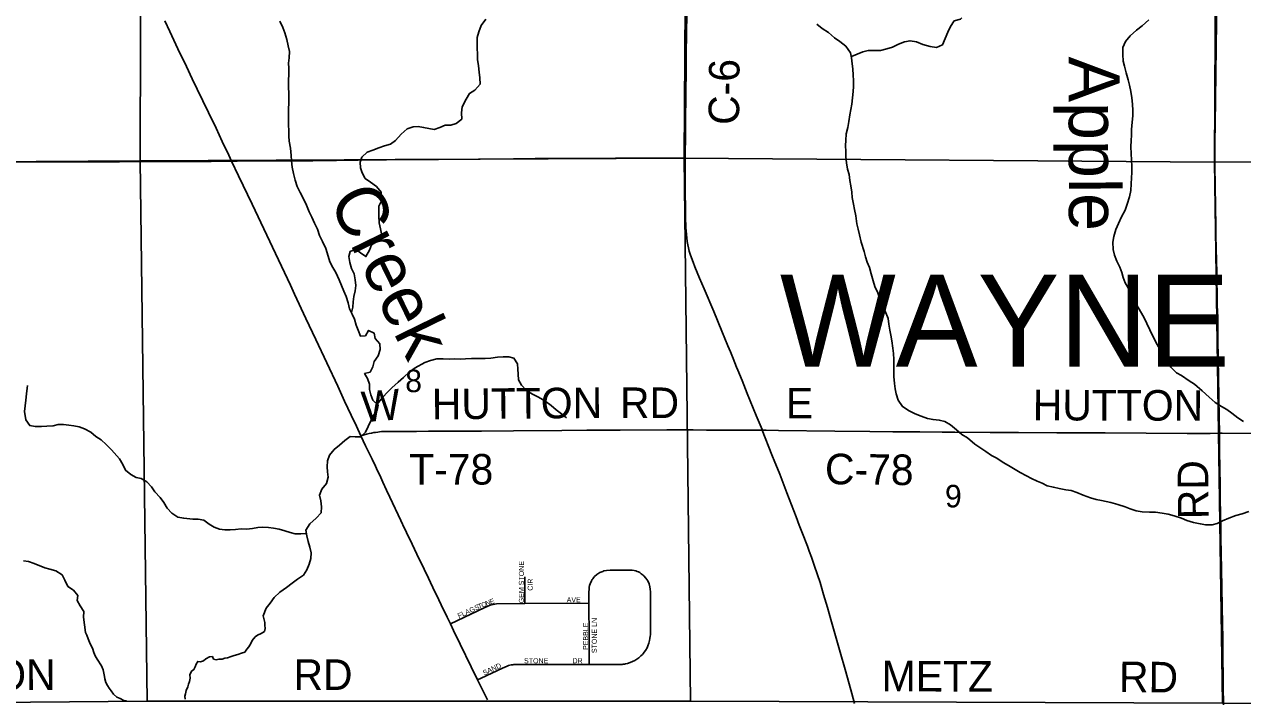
# Model space of a CAD drawing. Extents: x 1985906 to 2360102, y 891258 to 1222054.
# Drawn here: x 2113140 to 2125091, y 1046907 to 1053500 of the extents above; entities that cross this region are included whole.
import ezdxf

# ---------------------------------------------------------------- set-up
doc = ezdxf.new("R2010")
doc.units = 0
for name, color, linetype in [('GM_X_County_Road', 7, 'Continuous'), ('GM_X_County_Road_Text', 7, 'Continuous'), ('GM_X_Minor_River', 7, 'Continuous'), ('GM_X_Minor_River_Text', 7, 'Continuous'), ('GM_X_Section', 7, 'Continuous'), ('GM_X_Section_Text', 7, 'Continuous'), ('GM_X_State_Route', 7, 'Continuous'), ('GM_X_Township_Road', 7, 'Continuous'), ('GM_X_Township_Road_Text', 7, 'Continuous'), ('GM_X_Township_Subdivision', 7, 'Continuous'), ('GM_X_Township_Subdivision_Text', 7, 'Continuous'), ('GM_X_Township_Text', 7, 'Continuous')]:
    doc.layers.add(name, color=color, linetype=linetype)

msp = doc.modelspace()

# ---------------------------------------------------------------- linework, layer by layer
at = {"layer": 'GM_X_County_Road'}
for points in [[(2119623, 1052187), (2119624, 1052436), (2119626, 1052559), (2119629, 1052797), (2119631, 1053076), (2119633, 1053212), (2119638, 1053608), (2119643, 1054109), (2119646, 1054372), (2119649, 1054749), (2119651, 1054847)], [(2124826, 1051676), (2124825, 1051690), (2124822, 1051936), (2124819, 1052092), (2124818, 1052134), (2124818, 1052370), (2124820, 1052494), (2124820, 1052548), (2124823, 1052740), (2124828, 1053040), (2124830, 1053249), (2124833, 1053543), (2124836, 1053839), (2124839, 1054234), (2124841, 1054457), (2124844, 1054745), (2124846, 1054821)], [(2120378, 1049520), (2120376, 1049526), (2120338, 1049618), (2120320, 1049664), (2120232, 1049879), (2120180, 1050008), (2120138, 1050110), (2120127, 1050138), (2120092, 1050223), (2120067, 1050287), (2120041, 1050348), (2119983, 1050491), (2119903, 1050684), (2119810, 1050907), (2119764, 1051012), (2119717, 1051123), (2119700, 1051168), (2119684, 1051210), (2119672, 1051245), (2119663, 1051275), (2119654, 1051307), (2119648, 1051337), (2119642, 1051371), (2119638, 1051406), (2119634, 1051439), (2119631, 1051474), (2119629, 1051503), (2119628, 1051537), (2119627, 1051583), (2119626, 1051640), (2119622, 1051911), (2119623, 1052187)], [(2124863, 1049490), (2124861, 1049646), (2124854, 1050039), (2124851, 1050220), (2124847, 1050416), (2124846, 1050531), (2124841, 1050777), (2124839, 1051063), (2124832, 1051303), (2124829, 1051433), (2124827, 1051564), (2124826, 1051676)], [(2121284, 1046839), (2121258, 1046938), (2121197, 1047152), (2121137, 1047366), (2121052, 1047664), (2121018, 1047782), (2120980, 1047910), (2120945, 1048026), (2120919, 1048103), (2120888, 1048198), (2120860, 1048275), (2120839, 1048333), (2120821, 1048383), (2120774, 1048506), (2120742, 1048588), (2120711, 1048670), (2120620, 1048906), (2120550, 1049088), (2120528, 1049144), (2120503, 1049205), (2120474, 1049279), (2120378, 1049520)], [(2120378, 1049520), (2120416, 1049520), (2120538, 1049518), (2121089, 1049511), (2121433, 1049508), (2121660, 1049505), (2121924, 1049503), (2122142, 1049501), (2122269, 1049500), (2122613, 1049499), (2122744, 1049498), (2122891, 1049496), (2123267, 1049494), (2123743, 1049493), (2124547, 1049489), (2124682, 1049489), (2124772, 1049489), (2124863, 1049490)], [(2124904, 1046828), (2124904, 1046848), (2124901, 1046991), (2124899, 1047087), (2124897, 1047301), (2124895, 1047487), (2124893, 1047616), (2124890, 1047795), (2124883, 1048158), (2124877, 1048465), (2124877, 1048547), (2124877, 1048612), (2124875, 1048662), (2124871, 1048891), (2124871, 1048973), (2124865, 1049318), (2124863, 1049490)], [(2124863, 1049490), (2124890, 1049490), (2125252, 1049488), (2125678, 1049487), (2126118, 1049482), (2126400, 1049480), (2126712, 1049478), (2126991, 1049477), (2127336, 1049476), (2127779, 1049472), (2128008, 1049470), (2128221, 1049470), (2128369, 1049471), (2128779, 1049470), (2129066, 1049467)]]:
    msp.add_lwpolyline(points, dxfattribs=at)
at = {"layer": 'GM_X_Minor_River'}
for points in [[(2115732, 1053121), (2115738, 1053171), (2115740, 1053233), (2115729, 1053289), (2115715, 1053352), (2115695, 1053416), (2115675, 1053468), (2115647, 1053530)], [(2116348, 1050673), (2116362, 1050726), (2116365, 1050778), (2116371, 1050830), (2116385, 1050886), (2116391, 1050940), (2116385, 1050996), (2116375, 1051052), (2116349, 1051106), (2116333, 1051165), (2116322, 1051223), (2116336, 1051273), (2116388, 1051297), (2116438, 1051261), (2116491, 1051223), (2116525, 1051287), (2116546, 1051337), (2116602, 1051369), (2116646, 1051430), (2116634, 1051496), (2116622, 1051554), (2116616, 1051618), (2116616, 1051718), (2116644, 1051768), (2116639, 1051855), (2116593, 1051909), (2116535, 1051953), (2116483, 1051989), (2116455, 1052043), (2116437, 1052093), (2116435, 1052147), (2116450, 1052197), (2116504, 1052246), (2116558, 1052266), (2116618, 1052290), (2116672, 1052308), (2116731, 1052326), (2116782, 1052362), (2116836, 1052422), (2116894, 1052475), (2116954, 1052495), (2117004, 1052497), (2117057, 1052489), (2117107, 1052479), (2117161, 1052469), (2117215, 1052487), (2117267, 1052513), (2117325, 1052511), (2117377, 1052527), (2117431, 1052571), (2117429, 1052633), (2117436, 1052690), (2117474, 1052766), (2117508, 1052822), (2117560, 1052856), (2117610, 1052912), (2117608, 1052977), (2117602, 1053031), (2117594, 1053093), (2117586, 1053155), (2117584, 1053209), (2117581, 1053267), (2117581, 1053321), (2117583, 1053372), (2117597, 1053428), (2117621, 1053490), (2117667, 1053552)], [(2122336, 1049477), (2122284, 1049523), (2122224, 1049573), (2122168, 1049607), (2122114, 1049619), (2122054, 1049625), (2122000, 1049635), (2121936, 1049659), (2121877, 1049679), (2121819, 1049709), (2121753, 1049751), (2121711, 1049813), (2121691, 1049877), (2121681, 1049927), (2121677, 1049977), (2121670, 1050047), (2121668, 1050103), (2121670, 1050160), (2121670, 1050214), (2121666, 1050272), (2121658, 1050326), (2121648, 1050398), (2121640, 1050452), (2121629, 1050502), (2121619, 1050559), (2121613, 1050617), (2121585, 1050687), (2121557, 1050749), (2121531, 1050813), (2121513, 1050867), (2121484, 1050929), (2121468, 1050986), (2121448, 1051052), (2121430, 1051116), (2121406, 1051168), (2121390, 1051220), (2121378, 1051274), (2121349, 1051364), (2121331, 1051437), (2121319, 1051493), (2121307, 1051545), (2121295, 1051621), (2121283, 1051685), (2121274, 1051737), (2121262, 1051801), (2121256, 1051856), (2121246, 1051918), (2121238, 1051970), (2121230, 1052026), (2121216, 1052080), (2121206, 1052142), (2121199, 1052200), (2121197, 1052252), (2121195, 1052311), (2121197, 1052361), (2121203, 1052427), (2121217, 1052489), (2121227, 1052547), (2121239, 1052613), (2121248, 1052664), (2121256, 1052718), (2121264, 1052778), (2121270, 1052840), (2121272, 1052890), (2121272, 1052950), (2121270, 1053002), (2121266, 1053063), (2121262, 1053113), (2121255, 1053171), (2121245, 1053221), (2121199, 1053285), (2121141, 1053331), (2121087, 1053369), (2121027, 1053419), (2120965, 1053461), (2120914, 1053503)], [(2121253, 1053184), (2121311, 1053209), (2121365, 1053231), (2121417, 1053243), (2121538, 1053243), (2121602, 1053259), (2121656, 1053276), (2121716, 1053306), (2121774, 1053330), (2121828, 1053340), (2121892, 1053330), (2121954, 1053304), (2122024, 1053284), (2122088, 1053274), (2122146, 1053298), (2122174, 1053360), (2122200, 1053422), (2122226, 1053479), (2122262, 1053533), (2122322, 1053551), (2122336, 1053564)], [(2125099, 1049604), (2125043, 1049640), (2124985, 1049688), (2124935, 1049722), (2124884, 1049752), (2124822, 1049792), (2124764, 1049844), (2124694, 1049906), (2124618, 1049970), (2124566, 1050004), (2124491, 1050056), (2124441, 1050084), (2124387, 1050138), (2124343, 1050206), (2124315, 1050259), (2124283, 1050309), (2124251, 1050361), (2124214, 1050435), (2124180, 1050503), (2124152, 1050567), (2124122, 1050629), (2124090, 1050683), (2124054, 1050746), (2124021, 1050802), (2123995, 1050854), (2123967, 1050916), (2123937, 1050966), (2123919, 1051016), (2123905, 1051068), (2123887, 1051118), (2123858, 1051178), (2123834, 1051237), (2123820, 1051293), (2123818, 1051363), (2123826, 1051419), (2123848, 1051489), (2123872, 1051547), (2123904, 1051612), (2123937, 1051678), (2123957, 1051736), (2123981, 1051810), (2123993, 1051870), (2123997, 1051935), (2124001, 1051995), (2124003, 1052047), (2124003, 1052109), (2124000, 1052169), (2123994, 1052299), (2123996, 1052360), (2124000, 1052412), (2124002, 1052468), (2124008, 1052540), (2124014, 1052604), (2124013, 1052654), (2124009, 1052717), (2124003, 1052779), (2123995, 1052841), (2123981, 1052903), (2123967, 1052957), (2123949, 1053025), (2123932, 1053089), (2123920, 1053140), (2123914, 1053206), (2123914, 1053272), (2123942, 1053332), (2123988, 1053386), (2124050, 1053442), (2124106, 1053485), (2124172, 1053545)], [(2115482, 1047699), (2115511, 1047775), (2115551, 1047825), (2115589, 1047879), (2115647, 1047932), (2115711, 1047976), (2115767, 1048020), (2115821, 1048058), (2115877, 1048100), (2115911, 1048152), (2115934, 1048207), (2115950, 1048261), (2115952, 1048319), (2115940, 1048373), (2115924, 1048429), (2115910, 1048483), (2115902, 1048539), (2115940, 1048602), (2116002, 1048658), (2116053, 1048710), (2116055, 1048770), (2116047, 1048828), (2116035, 1048882), (2116059, 1048941), (2116105, 1048997), (2116121, 1049059), (2116115, 1049111), (2116109, 1049161), (2116114, 1049221), (2116132, 1049276), (2116178, 1049330), (2116232, 1049372), (2116284, 1049420), (2116336, 1049458), (2116386, 1049454), (2116436, 1049456), (2116488, 1049501), (2116512, 1049557), (2116534, 1049607), (2116564, 1049663), (2116602, 1049715), (2116612, 1049765), (2116560, 1049815), (2116538, 1049868), (2116527, 1049920), (2116525, 1049970), (2116505, 1050026), (2116477, 1050076), (2116531, 1050090), (2116557, 1050140), (2116571, 1050194), (2116611, 1050249), (2116631, 1050313), (2116627, 1050367), (2116580, 1050419), (2116570, 1050473), (2116516, 1050499), (2116486, 1050447), (2116436, 1050443), (2116416, 1050501), (2116396, 1050551), (2116380, 1050609), (2116356, 1050659), (2116328, 1050711), (2116317, 1050768), (2116297, 1050830), (2116275, 1050884), (2116227, 1050996), (2116195, 1051066), (2116166, 1051116), (2116138, 1051170), (2116120, 1051227), (2116096, 1051301), (2116064, 1051369), (2116036, 1051431), (2116014, 1051493), (2115987, 1051549), (2115959, 1051609), (2115935, 1051661), (2115907, 1051726), (2115875, 1051796), (2115845, 1051852), (2115816, 1051910), (2115796, 1051972), (2115780, 1052036), (2115768, 1052100), (2115760, 1052161), (2115756, 1052213), (2115750, 1052285), (2115739, 1052353), (2115735, 1052405), (2115733, 1052455), (2115731, 1052515), (2115731, 1052642), (2115733, 1052758), (2115734, 1052826), (2115732, 1052882), (2115732, 1052950), (2115734, 1053011), (2115736, 1053069), (2115732, 1053121)], [(2116602, 1049774), (2116644, 1049828), (2116692, 1049882), (2116746, 1049934), (2116806, 1049990), (2116859, 1050038), (2116919, 1050092), (2116973, 1050133), (2117067, 1050183), (2117123, 1050205), (2117187, 1050219), (2117248, 1050221), (2117306, 1050217), (2117362, 1050219), (2117414, 1050217), (2117468, 1050219), (2117526, 1050223), (2117660, 1050224), (2117716, 1050228), (2117780, 1050236), (2117838, 1050240), (2117892, 1050238), (2117942, 1050228), (2117976, 1050170), (2117980, 1050120), (2117983, 1050068), (2117987, 1050015), (2118017, 1049961), (2118065, 1049911), (2118125, 1049873), (2118185, 1049843), (2118245, 1049807), (2118308, 1049761), (2118358, 1049719), (2118410, 1049679), (2118458, 1049643)], [(2115906, 1048507), (2115852, 1048505), (2115798, 1048505), (2115748, 1048517), (2115695, 1048533), (2115641, 1048551), (2115585, 1048559), (2115535, 1048565), (2115479, 1048569), (2115429, 1048565), (2115377, 1048555), (2115319, 1048551), (2115267, 1048553), (2115211, 1048547), (2115159, 1048543), (2115105, 1048543), (2115053, 1048551), (2115003, 1048569), (2114953, 1048599), (2114900, 1048639), (2114846, 1048647), (2114792, 1048649), (2114704, 1048656), (2114646, 1048668), (2114588, 1048706), (2114540, 1048757), (2114508, 1048811), (2114472, 1048861), (2114421, 1048915), (2114387, 1048965), (2114343, 1049015), (2114287, 1049047), (2114237, 1049055), (2114183, 1049087), (2114131, 1049127), (2114106, 1049185), (2114072, 1049239), (2113996, 1049329), (2113942, 1049379), (2113892, 1049424), (2113842, 1049458), (2113791, 1049500), (2113731, 1049532), (2113677, 1049554), (2113625, 1049564), (2113575, 1049568), (2113525, 1049576), (2113473, 1049577), (2113421, 1049563), (2113361, 1049559), (2113307, 1049555), (2113247, 1049555), (2113193, 1049565), (2113155, 1049621), (2113140, 1049705), (2113148, 1049758), (2113156, 1049816), (2113162, 1049876), (2113166, 1049932), (2113170, 1049958)], [(2125151, 1048722), (2125085, 1048699), (2125023, 1048683), (2124955, 1048659), (2124893, 1048631), (2124841, 1048605), (2124791, 1048593), (2124729, 1048591), (2124675, 1048603), (2124609, 1048615), (2124544, 1048633), (2124490, 1048657), (2124418, 1048681), (2124360, 1048697), (2124300, 1048707), (2124236, 1048715), (2124178, 1048715), (2124104, 1048720), (2124048, 1048730), (2123988, 1048748), (2123938, 1048768), (2123867, 1048792), (2123797, 1048812), (2123707, 1048830), (2123655, 1048840), (2123599, 1048856), (2123527, 1048882), (2123463, 1048908), (2123409, 1048928), (2123355, 1048936), (2123292, 1048948), (2123234, 1048960), (2123174, 1048976), (2123124, 1049000), (2123074, 1049020), (2123020, 1049048), (2122970, 1049072), (2122908, 1049104), (2122844, 1049146), (2122793, 1049174), (2122741, 1049202), (2122679, 1049246), (2122627, 1049272), (2122571, 1049310), (2122521, 1049344), (2122463, 1049384), (2122392, 1049445), (2122336, 1049477)], [(2113719, 1047687), (2113725, 1047741), (2113687, 1047797), (2113659, 1047849), (2113663, 1047899), (2113621, 1047952), (2113566, 1047988), (2113536, 1048048), (2113510, 1048102), (2113448, 1048140), (2113390, 1048156), (2113340, 1048170), (2113236, 1048214), (2113182, 1048234), (2113131, 1048240)], [(2114141, 1046867), (2114117, 1046870), (2114079, 1046888), (2114048, 1046903), (2114016, 1046931), (2113991, 1046963), (2113971, 1046991), (2113954, 1047016), (2113938, 1047046), (2113929, 1047082), (2113925, 1047106), (2113921, 1047136), (2113912, 1047170), (2113896, 1047210), (2113855, 1047274), (2113836, 1047308), (2113820, 1047340), (2113807, 1047384), (2113791, 1047413), (2113780, 1047443), (2113766, 1047475), (2113753, 1047509), (2113741, 1047535), (2113719, 1047687)], [(2115482, 1047699), (2115494, 1047659), (2115499, 1047633), (2115499, 1047609), (2115501, 1047577), (2115496, 1047547), (2115464, 1047526), (2115428, 1047510), (2115404, 1047493), (2115376, 1047459), (2115361, 1047430), (2115341, 1047396), (2115323, 1047372), (2115302, 1047345), (2115270, 1047333), (2115234, 1047320), (2115198, 1047310), (2115168, 1047301), (2115134, 1047289), (2115108, 1047283), (2115080, 1047276), (2115048, 1047274), (2115021, 1047269), (2114997, 1047275), (2114985, 1047301), (2114957, 1047297), (2114921, 1047278), (2114897, 1047260), (2114869, 1047249), (2114841, 1047253), (2114825, 1047225), (2114816, 1047198), (2114804, 1047172), (2114780, 1047156), (2114764, 1047120), (2114765, 1047089), (2114759, 1047055), (2114751, 1047031), (2114744, 1047003), (2114728, 1046967), (2114721, 1046936), (2114715, 1046912), (2114719, 1046884)]]:
    msp.add_lwpolyline(points, dxfattribs=at)
at = {"layer": 'GM_X_Section'}
for points in [[(2129785, 1057333), (2129925, 1057336), (2129895, 1052164), (2124814, 1052148), (2124840, 1057248)], [(2114288, 1057210), (2114277, 1052161), (2108656, 1052126), (2108578, 1057164), (2113883, 1057208)], [(2119645, 1057233), (2119612, 1052188), (2114277, 1052161), (2114288, 1057210), (2119155, 1057234)], [(2124840, 1057248), (2124814, 1052148), (2119612, 1052188), (2119645, 1057233), (2124510, 1057252)], [(2108656, 1052126), (2114277, 1052161), (2114344, 1046864), (2108626, 1046813), (2108655, 1051944)], [(2114277, 1052161), (2119612, 1052188), (2119673, 1046864), (2114344, 1046864)], [(2119612, 1052188), (2124814, 1052148), (2124892, 1046844), (2119673, 1046864)], [(2124814, 1052148), (2129895, 1052164), (2129998, 1046828), (2124892, 1046844)]]:
    msp.add_lwpolyline(points, close=True, dxfattribs=at)
at = {"layer": 'GM_X_State_Route'}
msp.add_lwpolyline([(2117683, 1046875), (2117586, 1047071), (2117522, 1047201), (2117414, 1047421), (2117350, 1047555), (2117319, 1047620), (2117287, 1047685), (2117229, 1047806), (2117182, 1047907), (2117167, 1047936), (2117103, 1048069), (2117061, 1048158), (2116991, 1048305), (2116967, 1048355), (2116922, 1048450), (2116899, 1048495), (2116878, 1048540), (2116870, 1048556), (2116833, 1048633), (2116724, 1048865), (2116694, 1048931), (2116657, 1049011), (2116626, 1049080), (2116605, 1049121), (2116583, 1049167), (2116551, 1049235), (2116488, 1049368), (2116442, 1049466), (2116397, 1049561), (2116346, 1049668), (2116282, 1049804), (2116214, 1049953), (2116000, 1050408), (2115902, 1050617), (2115790, 1050853), (2115750, 1050943), (2115603, 1051254), (2115518, 1051432), (2115374, 1051737), (2115242, 1052014), (2115173, 1052159), (2115145, 1052217), (2115082, 1052350), (2115021, 1052481), (2114948, 1052635), (2114835, 1052866), (2114787, 1052966), (2114730, 1053087), (2114647, 1053261), (2114568, 1053429), (2114519, 1053534)], dxfattribs=at)
at = {"layer": 'GM_X_Township_Road'}
for points in [[(2112907, 1052151), (2113924, 1052151), (2114072, 1052152), (2114219, 1052154), (2114448, 1052156), (2114742, 1052156), (2114972, 1052156), (2115173, 1052159)], [(2115173, 1052159), (2115185, 1052159), (2115229, 1052160), (2115315, 1052161), (2115687, 1052163), (2115789, 1052163), (2115971, 1052163), (2116201, 1052166), (2116297, 1052167), (2116414, 1052169), (2116563, 1052171), (2116693, 1052173), (2116776, 1052174), (2116937, 1052175), (2117201, 1052176), (2117594, 1052179), (2117938, 1052181), (2118151, 1052183), (2118298, 1052183), (2118512, 1052185), (2118938, 1052187), (2119381, 1052187), (2119413, 1052187), (2119623, 1052187)], [(2116442, 1049466), (2116473, 1049474), (2116496, 1049480), (2116521, 1049487), (2116545, 1049492), (2116568, 1049496), (2116586, 1049499), (2116606, 1049502), (2116623, 1049504), (2116645, 1049506), (2116667, 1049507), (2116694, 1049508), (2116713, 1049508), (2116747, 1049508), (2116862, 1049508), (2116987, 1049508), (2117103, 1049509), (2117188, 1049509), (2117235, 1049509), (2117413, 1049510), (2117626, 1049510), (2117937, 1049515), (2118412, 1049518), (2118657, 1049519), (2118984, 1049520), (2119442, 1049525), (2119702, 1049523), (2119830, 1049522), (2120094, 1049520), (2120184, 1049519), (2120378, 1049520)]]:
    msp.add_lwpolyline(points, dxfattribs=at)
at = {"layer": 'GM_X_Township_Subdivision'}
for points in [[(2118049, 1047819), (2118051, 1048082)], [(2118680, 1047223), (2118839, 1047223), (2118913, 1047223), (2118970, 1047222), (2118990, 1047223), (2119003, 1047223), (2119015, 1047225), (2119027, 1047226), (2119038, 1047228), (2119055, 1047232), (2119084, 1047242), (2119106, 1047251), (2119128, 1047262), (2119148, 1047275), (2119168, 1047289), (2119187, 1047306), (2119203, 1047322), (2119212, 1047332), (2119220, 1047343), (2119233, 1047359), (2119249, 1047387), (2119257, 1047405), (2119266, 1047432), (2119273, 1047459), (2119277, 1047479), (2119279, 1047500), (2119281, 1047513), (2119281, 1047527), (2119281, 1047610), (2119281, 1047680), (2119281, 1047935), (2119280, 1047961), (2119277, 1047984), (2119269, 1048014), (2119256, 1048043), (2119237, 1048069), (2119216, 1048093), (2119211, 1048097), (2119191, 1048113), (2119177, 1048123), (2119164, 1048130), (2119151, 1048136), (2119138, 1048140), (2119122, 1048144), (2119103, 1048146), (2119084, 1048148), (2119063, 1048148), (2119022, 1048148), (2118945, 1048148), (2118886, 1048147), (2118852, 1048144), (2118826, 1048140), (2118813, 1048136), (2118784, 1048123), (2118757, 1048106), (2118734, 1048084), (2118723, 1048073), (2118716, 1048063), (2118711, 1048055), (2118703, 1048042), (2118690, 1048013), (2118685, 1047997), (2118682, 1047982), (2118679, 1047957), (2118678, 1047934), (2118678, 1047824)], [(2117319, 1047620), (2117649, 1047777), (2117709, 1047803), (2117740, 1047812), (2117772, 1047817), (2118049, 1047819), (2118678, 1047824)], [(2118680, 1047223), (2118679, 1047523), (2118678, 1047786), (2118678, 1047824)], [(2117586, 1047071), (2117621, 1047088), (2117829, 1047188), (2117875, 1047206), (2117890, 1047211), (2117903, 1047215), (2117917, 1047218), (2117932, 1047220), (2117942, 1047221), (2117954, 1047222), (2117969, 1047223), (2117993, 1047223), (2118105, 1047223), (2118333, 1047223), (2118422, 1047222), (2118542, 1047223), (2118680, 1047223)]]:
    msp.add_lwpolyline(points, dxfattribs=at)

# ---------------------------------------------------------------- texts
at = {"layer": 'GM_X_County_Road_Text'}
for s, rotation, p in [('C-6', 89.5419, (2120151, 1052513)), ('E', 0, (2120611, 1049635)), ('HUTTON', 359.8336, (2123032, 1049617)), ('C-78', 359.3171, (2120992, 1048991)), ('RD', 90.4766, (2124757, 1048648))]:
    msp.add_text(s, height=300, rotation=rotation, dxfattribs=at).set_placement(p)
at = {"layer": 'GM_X_Minor_River_Text'}
for s, rotation, p in [('Apple', 270.0613, (2123385, 1053184)), ('Creek', 296.0591, (2116120, 1051783))]:
    msp.add_text(s, height=500.2, rotation=rotation, dxfattribs=at).set_placement(p)
at = {"layer": 'GM_X_Section_Text'}
for s, p in [('8', (2116876, 1049893)), ('9', (2122171, 1048763))]:
    msp.add_text(s, height=221, rotation=0, dxfattribs=at).set_placement(p)
at = {"layer": 'GM_X_Township_Road_Text'}
for s, rotation, p in [('W', 4.6864, (2116460, 1049597)), ('HUTTON', 0.4814, (2117138, 1049626)), ('RD', 0, (2118983, 1049639)), ('T-78', 0, (2116915, 1048987)), ('HUTTON', 0.3245, (2111776, 1046964)), ('RD', 0, (2115780, 1046973)), ('METZ', 359.7474, (2121549, 1046960)), ('RD', 359.5045, (2123877, 1046952))]:
    msp.add_text(s, height=300, rotation=rotation, dxfattribs=at).set_placement(p)
at = {"layer": 'GM_X_Township_Subdivision_Text'}
for s, rotation, p in [('GEM STONE', 90, (2118041, 1047823)), ('CIR', 90, (2118127, 1047946)), ('O', 21.4604, (2117633, 1047778)), ('N', 21.4728, (2117674, 1047794)), ('E', 20.4009, (2117715, 1047810)), ('AVE', 0, (2118460, 1047832)), ('FLAG', 25.1129, (2117404, 1047673)), ('S', 21.4564, (2117567, 1047752)), ('T', 21.4746, (2117600, 1047765)), ('PEBBLE', 90, (2118670, 1047365)), ('STONE LN', 90, (2118756, 1047334)), ('STONE', 0, (2118042, 1047234)), ('DR', 0, (2118517, 1047234)), ('SAND', 25.2058, (2117651, 1047114))]:
    msp.add_text(s, height=50, rotation=rotation, dxfattribs=at).set_placement(p)
at = {"layer": 'GM_X_Township_Text'}
msp.add_text('WAYNE', height=900, rotation=0, dxfattribs=at).set_placement((2120552, 1050144))

doc.saveas('drawing.dxf')
